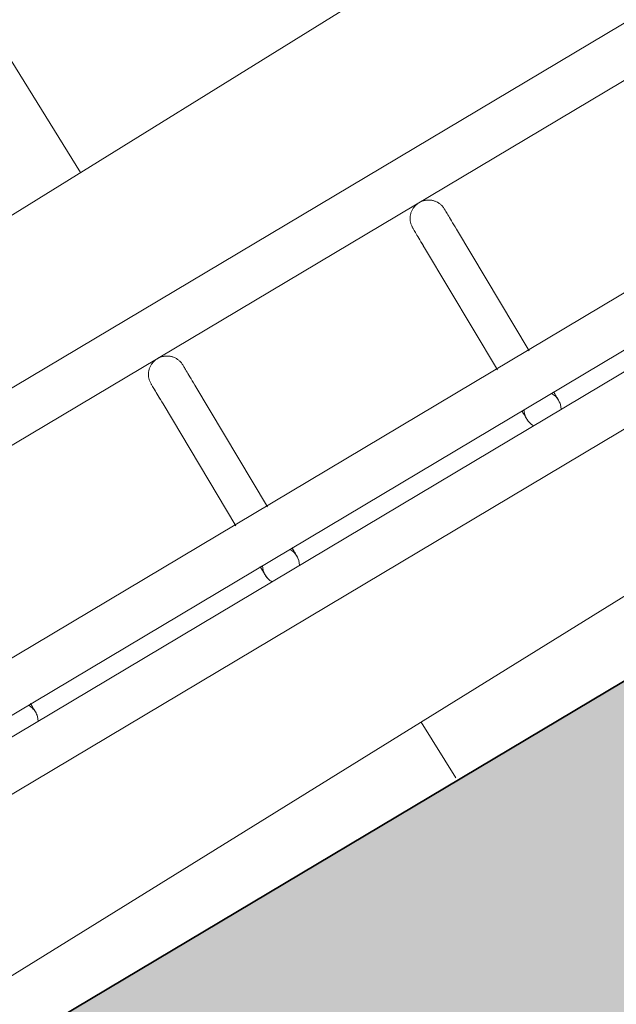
# Model space of a CAD drawing. Header units: metres. Extents: x 127444 to 127966, y 464485 to 464708.
# Tile 280 of 425: x 127923.158 to 127923.2549, y 464649.4421 to 464649.602. Entities that reach past the tile are written whole.
import ezdxf

# ---------------------------------------------------------------- set-up
doc = ezdxf.new("R2010")
doc.units = ezdxf.units.M
for name, color, linetype, lineweight in [('A-FLOR-HRAL', 11, 'Continuous', 9), ('B-WE-VH-VERHARDING_BETONSTRAATSTEEN-A-200', 8, 'Continuous', 9), ('N-WE-VH-VERHARDING_BETON-A', 252, 'Continuous', 18), ('N-WE-VH-VERHARDING_BETON-G', 252, 'Continuous', 35), ('S-BEAM', 12, 'Continuous', 9)]:
    doc.layers.add(name, color=color, linetype=linetype, lineweight=lineweight)

# ---------------------------------------------------------------- blocks, each defined once
blk = doc.blocks.new('34_22_B_BNP_Hekwerk_Integra_Schuin - Integra_Schuin_1000-4876941--2_00_00')
at = {"layer": 'A-FLOR-HRAL'}
for p, q in [((2736.98, 47.13), (-1956.09, 47.13)), ((-1956.09, 39.13), (2736.98, 39.13)), ((2736.97, 9.5), (-1956.09, 9.5)), ((-1956.09, 1.5), (2736.97, 1.5)), ((2736.97, -1.5), (-1956.09, -1.5)), ((-1956.09, -9.5), (2736.97, -9.5))]:
    blk.add_line(p, q, dxfattribs=at)
at = {"layer": 'S-BEAM'}
for p, q in [((-1198.82, 32.34), (-1198.82, 9.3)), ((-1198.82, 32.34), (-1198.82, 9.3)), ((-1198.82, 32.34), (-1198.82, 9.3)), ((-1198.82, 32.34), (-1198.82, 9.3)), ((-1192.82, 9.3), (-1192.82, 32.34)), ((-1192.82, 9.3), (-1192.82, 32.34)), ((-1192.82, 9.3), (-1192.82, 32.34)), ((-1192.82, 9.3), (-1192.82, 32.34)), ((-1149.39, 32.34), (-1149.39, 9.29)), ((-1149.39, 32.34), (-1149.39, 9.29)), ((-1149.39, 32.34), (-1149.39, 9.29)), ((-1149.39, 32.34), (-1149.39, 9.3)), ((-1143.39, 9.29), (-1143.39, 32.34)), ((-1143.39, 9.29), (-1143.39, 32.34)), ((-1143.39, 9.29), (-1143.39, 32.34)), ((-1143.39, 9.3), (-1143.39, 32.34))]:
    blk.add_line(p, q, dxfattribs=at)
at = {"layer": 'S-BEAM', "flags": 128}
for points in [[(-1198.82, 36.13), (-1198.82, 36.25), (-1198.81, 36.36), (-1198.8, 36.48), (-1198.79, 36.6), (-1198.76, 36.72), (-1198.74, 36.84), (-1198.71, 36.95), (-1198.67, 37.07), (-1198.63, 37.18), (-1198.59, 37.29), (-1198.54, 37.4), (-1198.48, 37.51), (-1198.43, 37.62), (-1198.37, 37.72), (-1198.3, 37.82), (-1198.23, 37.92), (-1198.16, 38.01), (-1198.08, 38.1), (-1198, 38.19), (-1197.91, 38.28), (-1197.83, 38.36), (-1197.74, 38.44), (-1197.64, 38.51), (-1197.54, 38.58), (-1197.44, 38.65), (-1197.34, 38.71), (-1197.24, 38.77), (-1197.13, 38.83), (-1197.02, 38.88), (-1196.91, 38.92), (-1196.8, 38.96), (-1196.68, 39), (-1196.57, 39.03), (-1196.45, 39.06), (-1196.33, 39.08), (-1196.22, 39.1), (-1196.1, 39.11), (-1195.98, 39.12), (-1195.86, 39.12), (-1195.74, 39.12), (-1195.62, 39.12), (-1195.5, 39.11), (-1195.38, 39.09), (-1195.26, 39.07), (-1195.14, 39.05), (-1195.03, 39.02), (-1194.91, 38.98), (-1194.8, 38.94), (-1194.69, 38.9), (-1194.58, 38.85), (-1194.47, 38.8), (-1194.36, 38.74), (-1194.26, 38.68), (-1194.16, 38.62), (-1194.06, 38.55), (-1193.96, 38.48), (-1193.87, 38.4), (-1193.78, 38.32), (-1193.69, 38.24), (-1193.61, 38.15), (-1193.53, 38.06), (-1193.46, 37.97), (-1193.38, 37.87), (-1193.32, 37.77), (-1193.25, 37.67), (-1193.19, 37.57), (-1193.14, 37.46), (-1193.09, 37.35), (-1193.04, 37.24), (-1193, 37.13), (-1192.96, 37.02), (-1192.93, 36.9), (-1192.9, 36.78), (-1192.87, 36.67), (-1192.85, 36.55), (-1192.84, 36.43), (-1192.83, 36.31), (-1192.82, 36.19), (-1192.82, 36.13)], [(-1198.79, 36.6), (-1198.76, 36.72), (-1198.74, 36.84), (-1198.71, 36.95), (-1198.67, 37.07), (-1198.63, 37.18), (-1198.59, 37.29), (-1198.54, 37.4), (-1198.48, 37.51), (-1198.43, 37.62), (-1198.37, 37.72), (-1198.3, 37.82), (-1198.23, 37.92), (-1198.16, 38.01), (-1198.08, 38.1), (-1198, 38.19), (-1197.91, 38.28), (-1197.83, 38.36), (-1197.74, 38.44), (-1197.64, 38.51), (-1197.54, 38.58), (-1197.44, 38.65), (-1197.34, 38.71), (-1197.24, 38.77), (-1197.13, 38.83), (-1197.02, 38.88), (-1196.91, 38.92), (-1196.8, 38.96), (-1196.68, 39), (-1196.57, 39.03), (-1196.45, 39.06), (-1196.33, 39.08), (-1196.22, 39.1), (-1196.1, 39.11), (-1195.98, 39.12), (-1195.86, 39.12), (-1195.74, 39.12), (-1195.62, 39.12), (-1195.5, 39.11), (-1195.38, 39.09), (-1195.26, 39.07), (-1195.14, 39.05), (-1195.03, 39.02), (-1194.91, 38.98), (-1194.8, 38.94), (-1194.69, 38.9), (-1194.58, 38.85), (-1194.47, 38.8), (-1194.36, 38.74), (-1194.26, 38.68), (-1194.16, 38.62), (-1194.06, 38.55), (-1193.96, 38.48), (-1193.87, 38.4), (-1193.78, 38.32), (-1193.69, 38.24), (-1193.61, 38.15), (-1193.53, 38.06), (-1193.46, 37.97), (-1193.38, 37.87), (-1193.32, 37.77), (-1193.25, 37.67), (-1193.19, 37.57), (-1193.14, 37.46), (-1193.09, 37.35), (-1193.04, 37.24), (-1193, 37.13), (-1192.96, 37.02), (-1192.93, 36.9), (-1192.9, 36.78), (-1192.87, 36.67), (-1192.85, 36.55), (-1192.84, 36.43), (-1192.83, 36.31), (-1192.82, 36.19), (-1192.82, 36.13)], [(-1149.39, 36.13), (-1149.38, 36.25), (-1149.38, 36.36), (-1149.36, 36.48), (-1149.35, 36.6), (-1149.33, 36.72), (-1149.3, 36.84), (-1149.27, 36.95), (-1149.23, 37.07), (-1149.19, 37.18), (-1149.15, 37.29), (-1149.1, 37.4), (-1149.05, 37.51), (-1148.99, 37.62), (-1148.93, 37.72), (-1148.86, 37.82), (-1148.79, 37.92), (-1148.72, 38.01), (-1148.64, 38.1), (-1148.56, 38.19), (-1148.48, 38.28), (-1148.39, 38.36), (-1148.3, 38.44), (-1148.2, 38.51), (-1148.11, 38.58), (-1148.01, 38.65), (-1147.9, 38.71), (-1147.8, 38.77), (-1147.69, 38.83), (-1147.58, 38.88), (-1147.47, 38.92), (-1147.36, 38.96), (-1147.25, 39), (-1147.13, 39.03), (-1147.01, 39.06), (-1146.9, 39.08), (-1146.78, 39.1), (-1146.66, 39.11), (-1146.54, 39.12), (-1146.42, 39.12), (-1146.3, 39.12), (-1146.18, 39.12), (-1146.06, 39.11), (-1145.94, 39.09), (-1145.82, 39.07), (-1145.7, 39.05), (-1145.59, 39.02), (-1145.47, 38.98), (-1145.36, 38.94), (-1145.25, 38.9), (-1145.14, 38.85), (-1145.03, 38.8), (-1144.92, 38.74), (-1144.82, 38.68), (-1144.72, 38.62), (-1144.62, 38.55), (-1144.52, 38.48), (-1144.43, 38.4), (-1144.34, 38.32), (-1144.26, 38.24), (-1144.17, 38.15), (-1144.09, 38.06), (-1144.02, 37.97), (-1143.95, 37.87), (-1143.88, 37.77), (-1143.81, 37.67), (-1143.75, 37.57), (-1143.7, 37.46), (-1143.65, 37.35), (-1143.6, 37.24), (-1143.56, 37.13), (-1143.52, 37.02), (-1143.49, 36.9), (-1143.46, 36.78), (-1143.43, 36.67), (-1143.42, 36.55), (-1143.4, 36.43), (-1143.39, 36.31), (-1143.39, 36.19), (-1143.39, 36.13)], [(-1149.35, 36.6), (-1149.33, 36.72), (-1149.3, 36.84), (-1149.27, 36.95), (-1149.23, 37.07), (-1149.19, 37.18), (-1149.15, 37.29), (-1149.1, 37.4), (-1149.05, 37.51), (-1148.99, 37.62), (-1148.93, 37.72), (-1148.86, 37.82), (-1148.79, 37.92), (-1148.72, 38.01), (-1148.64, 38.1), (-1148.56, 38.19), (-1148.48, 38.28), (-1148.39, 38.36), (-1148.3, 38.44), (-1148.2, 38.51), (-1148.11, 38.58), (-1148.01, 38.65), (-1147.9, 38.71), (-1147.8, 38.77), (-1147.69, 38.83), (-1147.58, 38.88), (-1147.47, 38.92), (-1147.36, 38.96), (-1147.25, 39), (-1147.13, 39.03), (-1147.01, 39.06), (-1146.9, 39.08), (-1146.78, 39.1), (-1146.66, 39.11), (-1146.54, 39.12), (-1146.42, 39.12), (-1146.3, 39.12), (-1146.18, 39.12), (-1146.06, 39.11), (-1145.94, 39.09), (-1145.82, 39.07), (-1145.7, 39.05), (-1145.59, 39.02), (-1145.47, 38.98), (-1145.36, 38.94), (-1145.25, 38.9), (-1145.14, 38.85), (-1145.03, 38.8), (-1144.92, 38.74), (-1144.82, 38.68), (-1144.72, 38.62), (-1144.62, 38.55), (-1144.52, 38.48), (-1144.43, 38.4), (-1144.34, 38.32), (-1144.26, 38.24), (-1144.17, 38.15), (-1144.09, 38.06), (-1144.02, 37.97), (-1143.95, 37.87), (-1143.88, 37.77), (-1143.81, 37.67), (-1143.75, 37.57), (-1143.7, 37.46), (-1143.65, 37.35), (-1143.6, 37.24), (-1143.56, 37.13), (-1143.52, 37.02), (-1143.49, 36.9), (-1143.46, 36.78), (-1143.43, 36.67), (-1143.42, 36.55), (-1143.4, 36.43), (-1143.39, 36.31), (-1143.39, 36.19), (-1143.39, 36.13)], [(-1198.82, 32.34), (-1198.82, 32.75), (-1198.82, 33.15), (-1198.82, 33.52), (-1198.82, 33.87), (-1198.82, 34.2), (-1198.82, 34.5), (-1198.82, 34.78), (-1198.82, 35.03), (-1198.82, 35.26), (-1198.82, 35.46), (-1198.82, 35.64), (-1198.82, 35.78), (-1198.82, 35.91), (-1198.82, 36), (-1198.82, 36.07), (-1198.82, 36.11), (-1198.82, 36.13)], [(-1198.82, 36.13), (-1198.82, 36.11), (-1198.82, 36.07), (-1198.82, 36), (-1198.82, 35.91), (-1198.82, 35.79), (-1198.82, 35.64), (-1198.82, 35.46), (-1198.82, 35.26), (-1198.82, 35.04), (-1198.82, 34.78), (-1198.82, 34.51), (-1198.82, 34.2), (-1198.82, 33.88), (-1198.82, 33.53), (-1198.82, 33.16), (-1198.82, 32.76), (-1198.82, 32.34), (-1198.82, 32.34)], [(-1192.82, 32.34), (-1192.82, 32.75), (-1192.82, 33.15), (-1192.82, 33.52), (-1192.82, 33.87), (-1192.82, 34.2), (-1192.82, 34.5), (-1192.82, 34.78), (-1192.82, 35.03), (-1192.82, 35.26), (-1192.82, 35.46), (-1192.82, 35.64), (-1192.82, 35.78), (-1192.82, 35.91), (-1192.82, 36), (-1192.82, 36.07), (-1192.82, 36.11), (-1192.82, 36.13)], [(-1192.82, 36.13), (-1192.82, 36.11), (-1192.82, 36.07), (-1192.82, 36), (-1192.82, 35.91), (-1192.82, 35.79), (-1192.82, 35.64), (-1192.82, 35.46), (-1192.82, 35.26), (-1192.82, 35.04), (-1192.82, 34.78), (-1192.82, 34.51), (-1192.82, 34.2), (-1192.82, 33.88), (-1192.82, 33.53), (-1192.82, 33.16), (-1192.82, 32.76), (-1192.82, 32.34), (-1192.82, 32.34)], [(-1192.82, 33.52), (-1192.82, 33.87), (-1192.82, 34.2), (-1192.82, 34.5), (-1192.82, 34.78), (-1192.82, 35.03), (-1192.82, 35.26), (-1192.82, 35.46), (-1192.82, 35.64), (-1192.82, 35.78), (-1192.82, 35.91), (-1192.82, 36), (-1192.82, 36.07), (-1192.82, 36.11), (-1192.82, 36.13)], [(-1192.82, 36.13), (-1192.82, 36.11), (-1192.82, 36.07), (-1192.82, 36), (-1192.82, 35.91), (-1192.82, 35.79), (-1192.82, 35.64), (-1192.82, 35.46), (-1192.82, 35.26), (-1192.82, 35.04), (-1192.82, 34.78), (-1192.82, 34.51), (-1192.82, 34.2), (-1192.82, 33.88), (-1192.82, 33.53)], [(-1149.39, 32.34), (-1149.39, 32.75), (-1149.39, 33.15), (-1149.39, 33.52), (-1149.39, 33.87), (-1149.39, 34.2), (-1149.39, 34.5), (-1149.39, 34.78), (-1149.39, 35.03), (-1149.39, 35.26), (-1149.39, 35.46), (-1149.39, 35.64), (-1149.39, 35.78), (-1149.39, 35.91), (-1149.39, 36), (-1149.39, 36.07), (-1149.39, 36.11), (-1149.39, 36.13)], [(-1149.39, 36.13), (-1149.39, 36.11), (-1149.39, 36.07), (-1149.39, 36), (-1149.39, 35.91), (-1149.39, 35.79), (-1149.39, 35.64), (-1149.39, 35.46), (-1149.39, 35.26), (-1149.39, 35.04), (-1149.39, 34.78), (-1149.39, 34.51), (-1149.39, 34.2), (-1149.39, 33.88), (-1149.39, 33.53), (-1149.39, 33.16), (-1149.39, 32.76), (-1149.39, 32.34), (-1149.39, 32.34)], [(-1143.39, 32.34), (-1143.39, 32.75), (-1143.39, 33.15), (-1143.39, 33.52), (-1143.39, 33.87), (-1143.39, 34.2), (-1143.39, 34.5), (-1143.39, 34.78), (-1143.39, 35.03), (-1143.39, 35.26), (-1143.39, 35.46), (-1143.39, 35.64), (-1143.39, 35.78), (-1143.39, 35.91), (-1143.39, 36), (-1143.39, 36.07), (-1143.39, 36.11), (-1143.39, 36.13)], [(-1143.39, 36.13), (-1143.39, 36.11), (-1143.39, 36.07), (-1143.39, 36), (-1143.39, 35.91), (-1143.39, 35.79), (-1143.39, 35.64), (-1143.39, 35.46), (-1143.39, 35.26), (-1143.39, 35.04), (-1143.39, 34.78), (-1143.39, 34.51), (-1143.39, 34.2), (-1143.39, 33.88), (-1143.39, 33.53), (-1143.39, 33.16), (-1143.39, 32.76), (-1143.39, 32.34), (-1143.39, 32.34)], [(-1143.39, 33.52), (-1143.39, 33.87), (-1143.39, 34.2), (-1143.39, 34.5), (-1143.39, 34.78), (-1143.39, 35.03), (-1143.39, 35.26), (-1143.39, 35.46), (-1143.39, 35.64), (-1143.39, 35.78), (-1143.39, 35.91), (-1143.39, 36), (-1143.39, 36.07), (-1143.39, 36.11), (-1143.39, 36.13)], [(-1143.39, 36.13), (-1143.39, 36.11), (-1143.39, 36.07), (-1143.39, 36), (-1143.39, 35.91), (-1143.39, 35.79), (-1143.39, 35.64), (-1143.39, 35.46), (-1143.39, 35.26), (-1143.39, 35.04), (-1143.39, 34.78), (-1143.39, 34.51), (-1143.39, 34.2), (-1143.39, 33.88), (-1143.39, 33.53)], [(-1198.82, 32.34), (-1198.82, 32.75), (-1198.82, 33.15), (-1198.82, 33.52), (-1198.82, 33.87), (-1198.82, 34.2)], [(-1198.82, 34.2), (-1198.82, 33.88), (-1198.82, 33.53), (-1198.82, 33.16), (-1198.82, 32.76), (-1198.82, 32.34), (-1198.82, 32.34)], [(-1149.39, 32.34), (-1149.39, 32.75), (-1149.39, 33.15), (-1149.39, 33.52), (-1149.39, 33.87), (-1149.39, 34.2)], [(-1149.39, 34.2), (-1149.39, 33.88), (-1149.39, 33.53), (-1149.39, 33.16), (-1149.39, 32.76), (-1149.39, 32.34), (-1149.39, 32.34)], [(-1242.22, 0), (-1242.23, -0.12), (-1242.23, -0.24), (-1242.24, -0.36), (-1242.26, -0.48), (-1242.28, -0.6)], [(-1242.22, 0), (-1242.23, -0.12), (-1242.23, -0.24), (-1242.24, -0.36), (-1242.26, -0.48), (-1242.28, -0.6)], [(-1242.22, 1.58), (-1242.22, 1.38), (-1242.22, 1.19), (-1242.22, 1.02), (-1242.22, 0.86), (-1242.22, 0.71), (-1242.22, 0.58), (-1242.22, 0.46), (-1242.22, 0.35), (-1242.22, 0.26), (-1242.22, 0.18), (-1242.22, 0.12), (-1242.22, 0.07), (-1242.22, 0.03), (-1242.22, 0.01), (-1242.22, 0)], [(-1242.22, 1.58), (-1242.22, 1.38), (-1242.22, 1.19), (-1242.22, 1.02), (-1242.22, 0.86), (-1242.22, 0.71), (-1242.22, 0.58), (-1242.22, 0.46), (-1242.22, 0.35), (-1242.22, 0.26), (-1242.22, 0.18), (-1242.22, 0.12), (-1242.22, 0.07), (-1242.22, 0.03), (-1242.22, 0.01), (-1242.22, 0)], [(-1242.22, 0), (-1242.22, 0.01), (-1242.22, 0.03), (-1242.22, 0.06), (-1242.22, 0.11), (-1242.22, 0.18), (-1242.22, 0.26), (-1242.22, 0.35), (-1242.22, 0.46), (-1242.22, 0.58), (-1242.22, 0.71), (-1242.22, 0.86), (-1242.22, 1.02), (-1242.22, 1.19), (-1242.22, 1.37), (-1242.22, 1.57)], [(-1242.22, 0), (-1242.22, 0.01), (-1242.22, 0.03), (-1242.22, 0.06), (-1242.22, 0.11), (-1242.22, 0.18), (-1242.22, 0.26), (-1242.22, 0.35), (-1242.22, 0.46), (-1242.22, 0.58), (-1242.22, 0.71), (-1242.22, 0.86), (-1242.22, 1.02), (-1242.22, 1.19), (-1242.22, 1.37), (-1242.22, 1.57)], [(-1198.82, 1.58), (-1198.82, 1.38), (-1198.82, 1.19), (-1198.82, 1.02), (-1198.82, 0.86), (-1198.82, 0.71), (-1198.82, 0.58), (-1198.82, 0.46), (-1198.82, 0.35), (-1198.82, 0.26), (-1198.82, 0.18), (-1198.82, 0.12), (-1198.82, 0.07), (-1198.82, 0.03), (-1198.82, 0.01), (-1198.82, 0)], [(-1198.82, 1.58), (-1198.82, 1.38), (-1198.82, 1.19), (-1198.82, 1.02), (-1198.82, 0.86), (-1198.82, 0.71), (-1198.82, 0.58), (-1198.82, 0.46), (-1198.82, 0.35), (-1198.82, 0.26), (-1198.82, 0.18), (-1198.82, 0.12), (-1198.82, 0.07), (-1198.82, 0.03), (-1198.82, 0.01), (-1198.82, 0)], [(-1198.82, 0), (-1198.82, 0.01), (-1198.82, 0.03), (-1198.82, 0.06), (-1198.82, 0.11), (-1198.82, 0.18), (-1198.82, 0.26), (-1198.82, 0.35), (-1198.82, 0.46), (-1198.82, 0.58), (-1198.82, 0.71), (-1198.82, 0.86), (-1198.82, 1.02), (-1198.82, 1.19), (-1198.82, 1.37), (-1198.82, 1.57)], [(-1198.82, 0), (-1198.82, 0.01), (-1198.82, 0.03), (-1198.82, 0.06), (-1198.82, 0.11), (-1198.82, 0.18), (-1198.82, 0.26), (-1198.82, 0.35), (-1198.82, 0.46), (-1198.82, 0.58), (-1198.82, 0.71), (-1198.82, 0.86), (-1198.82, 1.02), (-1198.82, 1.19), (-1198.82, 1.37), (-1198.82, 1.57)], [(-1198.77, -0.54), (-1198.79, -0.42), (-1198.81, -0.3), (-1198.82, -0.18), (-1198.82, -0.06), (-1198.82, 0)], [(-1198.77, -0.54), (-1198.79, -0.42), (-1198.81, -0.3), (-1198.82, -0.18), (-1198.82, -0.06), (-1198.82, 0)], [(-1192.82, 0), (-1192.83, -0.12), (-1192.83, -0.24), (-1192.85, -0.36), (-1192.86, -0.48), (-1192.88, -0.6)], [(-1192.82, 0), (-1192.83, -0.12), (-1192.83, -0.24), (-1192.85, -0.36), (-1192.86, -0.48), (-1192.88, -0.6)], [(-1192.82, 1.58), (-1192.82, 1.38), (-1192.82, 1.19), (-1192.82, 1.02), (-1192.82, 0.86), (-1192.82, 0.71), (-1192.82, 0.58), (-1192.82, 0.46), (-1192.82, 0.35), (-1192.82, 0.26), (-1192.82, 0.18), (-1192.82, 0.12), (-1192.82, 0.07), (-1192.82, 0.03), (-1192.82, 0.01), (-1192.82, 0)], [(-1192.82, 1.58), (-1192.82, 1.38), (-1192.82, 1.19), (-1192.82, 1.02), (-1192.82, 0.86), (-1192.82, 0.71), (-1192.82, 0.58), (-1192.82, 0.46), (-1192.82, 0.35), (-1192.82, 0.26), (-1192.82, 0.18), (-1192.82, 0.12), (-1192.82, 0.07), (-1192.82, 0.03), (-1192.82, 0.01), (-1192.82, 0)], [(-1192.82, 0), (-1192.82, 0.01), (-1192.82, 0.03), (-1192.82, 0.06), (-1192.82, 0.11), (-1192.82, 0.18), (-1192.82, 0.26), (-1192.82, 0.35), (-1192.82, 0.46), (-1192.82, 0.58), (-1192.82, 0.71), (-1192.82, 0.86), (-1192.82, 1.02), (-1192.82, 1.19), (-1192.82, 1.37), (-1192.82, 1.57)], [(-1192.82, 0), (-1192.82, 0.01), (-1192.82, 0.03), (-1192.82, 0.06), (-1192.82, 0.11), (-1192.82, 0.18), (-1192.82, 0.26), (-1192.82, 0.35), (-1192.82, 0.46), (-1192.82, 0.58), (-1192.82, 0.71), (-1192.82, 0.86), (-1192.82, 1.02), (-1192.82, 1.19), (-1192.82, 1.37), (-1192.82, 1.57)], [(-1149.39, 1.58), (-1149.39, 1.38), (-1149.39, 1.19), (-1149.39, 1.02), (-1149.39, 0.86), (-1149.39, 0.71), (-1149.39, 0.58), (-1149.39, 0.46), (-1149.39, 0.35), (-1149.39, 0.26), (-1149.39, 0.18), (-1149.39, 0.12), (-1149.39, 0.07), (-1149.39, 0.03), (-1149.39, 0.01), (-1149.39, 0)], [(-1149.39, 1.58), (-1149.39, 1.38), (-1149.39, 1.19), (-1149.39, 1.02), (-1149.39, 0.86), (-1149.39, 0.71), (-1149.39, 0.58), (-1149.39, 0.46), (-1149.39, 0.35), (-1149.39, 0.26), (-1149.39, 0.18), (-1149.39, 0.12), (-1149.39, 0.07), (-1149.39, 0.03), (-1149.39, 0.01), (-1149.39, 0)], [(-1149.39, 0), (-1149.39, 0.01), (-1149.39, 0.03), (-1149.39, 0.06), (-1149.39, 0.11), (-1149.39, 0.18), (-1149.39, 0.26), (-1149.39, 0.35), (-1149.39, 0.46), (-1149.39, 0.58), (-1149.39, 0.71), (-1149.39, 0.86), (-1149.39, 1.02), (-1149.39, 1.19), (-1149.39, 1.37), (-1149.39, 1.57)], [(-1149.39, 0), (-1149.39, 0.01), (-1149.39, 0.03), (-1149.39, 0.06), (-1149.39, 0.11), (-1149.39, 0.18), (-1149.39, 0.26), (-1149.39, 0.35), (-1149.39, 0.46), (-1149.39, 0.58), (-1149.39, 0.71), (-1149.39, 0.86), (-1149.39, 1.02), (-1149.39, 1.19), (-1149.39, 1.37), (-1149.39, 1.57)], [(-1149.34, -0.54), (-1149.36, -0.42), (-1149.37, -0.3), (-1149.38, -0.18), (-1149.38, -0.06), (-1149.39, 0)], [(-1149.34, -0.54), (-1149.36, -0.42), (-1149.37, -0.3), (-1149.38, -0.18), (-1149.38, -0.06), (-1149.39, 0)], [(-1143.39, 0), (-1143.39, -0.12), (-1143.39, -0.24), (-1143.41, -0.36), (-1143.42, -0.48), (-1143.44, -0.6), (-1143.46, -0.67)], [(-1143.39, 0), (-1143.39, -0.12), (-1143.39, -0.24), (-1143.41, -0.36), (-1143.42, -0.48), (-1143.44, -0.6), (-1143.46, -0.67)], [(-1143.39, 1.58), (-1143.39, 1.38), (-1143.39, 1.19), (-1143.39, 1.02), (-1143.39, 0.86), (-1143.39, 0.71), (-1143.39, 0.58), (-1143.39, 0.46), (-1143.39, 0.35), (-1143.39, 0.26), (-1143.39, 0.18), (-1143.39, 0.12), (-1143.39, 0.07), (-1143.39, 0.03), (-1143.39, 0.01), (-1143.39, 0)], [(-1143.39, 1.58), (-1143.39, 1.38), (-1143.39, 1.19), (-1143.39, 1.02), (-1143.39, 0.86), (-1143.39, 0.71), (-1143.39, 0.58), (-1143.39, 0.46), (-1143.39, 0.35), (-1143.39, 0.26), (-1143.39, 0.18), (-1143.39, 0.12), (-1143.39, 0.07), (-1143.39, 0.03), (-1143.39, 0.01), (-1143.39, 0)], [(-1143.39, 0), (-1143.39, 0.01), (-1143.39, 0.03), (-1143.39, 0.06), (-1143.39, 0.11), (-1143.39, 0.18), (-1143.39, 0.26), (-1143.39, 0.35), (-1143.39, 0.46), (-1143.39, 0.58), (-1143.39, 0.71), (-1143.39, 0.86), (-1143.39, 1.02), (-1143.39, 1.19), (-1143.39, 1.37), (-1143.39, 1.57)], [(-1143.39, 0), (-1143.39, 0.01), (-1143.39, 0.03), (-1143.39, 0.06), (-1143.39, 0.11), (-1143.39, 0.18), (-1143.39, 0.26), (-1143.39, 0.35), (-1143.39, 0.46), (-1143.39, 0.58), (-1143.39, 0.71), (-1143.39, 0.86), (-1143.39, 1.02), (-1143.39, 1.19), (-1143.39, 1.37), (-1143.39, 1.57)], [(-1198.39, -1.55), (-1198.45, -1.44), (-1198.51, -1.34), (-1198.56, -1.23)], [(-1198.39, -1.55), (-1198.45, -1.44), (-1198.51, -1.34), (-1198.56, -1.23)], [(-1148.96, -1.55), (-1149.02, -1.44), (-1149.07, -1.34), (-1149.12, -1.23)], [(-1148.96, -1.55), (-1149.02, -1.44), (-1149.07, -1.34), (-1149.12, -1.23)]]:
    blk.add_lwpolyline(points, dxfattribs=at)
at = {"layer": 'S-BEAM'}
for centre, start, end in [((-1245.22, 0), 0, 30), ((-1245.22, 0), 330, 0), ((-1245.22, 0), 0, 15), ((-1245.22, 0), 345, 0), ((-1195.82, 0), 150, 180), ((-1195.82, 0), 174.6362, 180), ((-1195.82, 0), 180, 210), ((-1195.82, 0), 180, 185.3638), ((-1195.82, 0), 0, 30), ((-1195.82, 0), 330, 0), ((-1195.82, 0), 0, 15), ((-1195.82, 0), 345, 0), ((-1146.39, 0), 150, 180), ((-1146.39, 0), 165, 180), ((-1146.39, 0), 180, 210), ((-1146.39, 0), 180, 195), ((-1146.39, 0), 0, 30), ((-1146.39, 0), 330, 0), ((-1146.39, 0), 0, 11.0803), ((-1146.39, 0), 348.9197, 0)]:
    blk.add_arc(centre, 3, start, end, dxfattribs=at)

msp = doc.modelspace()

# ---------------------------------------------------------------- hatches: boundary and pattern name
at = {"layer": 'B-WE-VH-VERHARDING_BETONSTRAATSTEEN-A-200'}
h = msp.add_hatch(dxfattribs=at)
h.set_pattern_fill('AVH-BSS_KEIFORMAAT_ELLEBOOG-SO', color=256, angle=1, pattern_type=2)
h.set_pattern_definition([(31.81611, (127908.58607, 464613.06392), (0.03386772, 0.14457862), [0.315, -0.105]), (301.81611, (127908.47536, 464613.24236), (0.03386772, 0.14457862), [0.315, -0.105])])
h.paths.add_polyline_path([(127940.57923, 464651.66311), (127937.65926, 464649.92134), (127938.01786, 464649.32017), (127940.93783, 464651.06194)], flags=16)
h.paths.add_polyline_path([(127944.2228, 464653.02142), (127943.8642, 464653.62259), (127940.94423, 464651.88083), (127941.30283, 464651.27966)], flags=16)
edge = h.paths.add_edge_path(flags=16)
edge.add_arc((127917.88105, 464700.47107), 0.4, 30.8149, 210.8149)
edge.add_line((127917.53752, 464700.26616), (127921.37951, 464693.82496))
edge.add_arc((127921.72304, 464694.02987), 0.4, 210.8149, 390.8149)
edge.add_line((127922.06657, 464694.23477), (127918.22458, 464700.67597))
edge = h.paths.add_edge_path()
edge.add_line((127929.24995, 464697.53579), (127928.80329, 464697.26935))
edge.add_line((127928.80329, 464697.26935), (127928.62665, 464697.56548))
edge.add_line((127928.62665, 464697.56548), (127924.41416, 464695.05272))
edge.add_line((127924.41416, 464695.05272), (127919.91876, 464702.589))
edge.add_arc((127922.49521, 464704.12585), 3, 146.6578, 210.81611, ccw=False)
edge.add_line((127919.989, 464705.77476), (127913.63025, 464701.98178))
edge.add_arc((127913.33915, 464701.57526), 0.5, 30.8162, 54.3942, ccw=False)
edge.add_line((127913.76856, 464701.8314), (127919.60859, 464692.04091))
edge.add_arc((127919.17411, 464691.7839), 0.50481, -52.9525, 30.6058, ccw=False)
edge.add_line((127919.47824, 464691.381), (127915.65218, 464689.09885))
edge.add_line((127915.65218, 464689.09885), (127916.2004, 464688.17979))
edge.add_line((127916.2004, 464688.17979), (127915.59923, 464687.82119))
edge.add_line((127915.59923, 464687.82119), (127915.05101, 464688.74026))
edge.add_line((127915.05101, 464688.74026), (127913.20424, 464687.63872))
edge.add_line((127913.20424, 464687.63872), (127914.89256, 464684.76207))
edge.add_line((127914.89256, 464684.76207), (127915.59184, 464684.79392))
edge.add_line((127915.59184, 464684.79392), (127915.63332, 464683.88302))
edge.add_line((127915.63332, 464683.88302), (127917.341, 464684.90122))
edge.add_line((127917.341, 464684.90122), (127916.77749, 464685.84591))
edge.add_line((127916.77749, 464685.84591), (127917.37866, 464686.20451))
edge.add_line((127917.37866, 464686.20451), (127918.50568, 464684.31512))
edge.add_line((127918.50568, 464684.31512), (127917.90451, 464683.95652))
edge.add_line((127917.90451, 464683.95652), (127919.08277, 464681.98124))
edge.add_line((127919.08277, 464681.98124), (127919.68394, 464682.33984))
edge.add_line((127919.68394, 464682.33984), (127921.4257, 464679.41987))
edge.add_line((127921.4257, 464679.41987), (127920.82453, 464679.06127))
edge.add_line((127920.82453, 464679.06127), (127922.00279, 464677.08599))
edge.add_line((127922.00279, 464677.08599), (127922.60396, 464677.44459))
edge.add_line((127922.60396, 464677.44459), (127923.73098, 464675.5552))
edge.add_line((127923.73098, 464675.5552), (127923.12981, 464675.1966))
edge.add_line((127923.12981, 464675.1966), (127924.61544, 464672.70603))
edge.add_line((127924.61544, 464672.70603), (127925.21661, 464673.06463))
edge.add_line((127925.21661, 464673.06463), (127926.34363, 464671.17523))
edge.add_line((127926.34363, 464671.17523), (127927.82926, 464668.68467))
edge.add_line((127927.82926, 464668.68467), (127928.95628, 464666.79527))
edge.add_line((127928.95628, 464666.79527), (127930.44191, 464664.30471))
edge.add_line((127930.44191, 464664.30471), (127931.56893, 464662.41531))
edge.add_line((127931.56893, 464662.41531), (127930.96776, 464662.05671))
edge.add_line((127930.96776, 464662.05671), (127932.45339, 464659.56615))
edge.add_line((127932.45339, 464659.56615), (127933.05456, 464659.92475))
edge.add_line((127933.05456, 464659.92475), (127934.18159, 464658.03535))
edge.add_line((127934.18159, 464658.03535), (127933.58041, 464657.67675))
edge.add_line((127933.58041, 464657.67675), (127933.90059, 464657.13999))
edge.add_line((127933.90059, 464657.13999), (127935.47222, 464658.07747))
edge.add_line((127935.47222, 464658.07747), (127936.59925, 464656.18808))
edge.add_line((127936.59925, 464656.18808), (127934.70986, 464655.06105))
edge.add_line((127934.70986, 464655.06105), (127933.96704, 464656.30634))
edge.add_line((127933.96704, 464656.30634), (127931.26177, 464654.69264))
edge.add_line((127931.26177, 464654.69264), (127931.62037, 464654.09147))
edge.add_line((127931.62037, 464654.09147), (127931.0192, 464653.73287))
edge.add_line((127931.0192, 464653.73287), (127930.66068, 464654.33409))
edge.add_line((127930.66068, 464654.33409), (127926.95213, 464652.12194))
edge.add_line((127926.95213, 464652.12194), (127930.18506, 464645.46298))
edge.add_line((127930.18506, 464645.46298), (127936.19927, 464649.05046))
edge.add_line((127936.19927, 464649.05046), (127936.55787, 464648.44929))
edge.add_line((127936.55787, 464648.44929), (127921.0133, 464639.17694))
edge.add_line((127921.0133, 464639.17694), (127920.84681, 464639.45605))
edge.add_line((127920.84681, 464639.45605), (127918.35625, 464637.97043))
edge.add_line((127918.35625, 464637.97043), (127918.90695, 464637.0472))
edge.add_line((127918.90695, 464637.0472), (127917.01756, 464635.92018))
edge.add_line((127917.01756, 464635.92018), (127916.46685, 464636.8434))
edge.add_line((127916.46685, 464636.8434), (127913.97628, 464635.35778))
edge.add_line((127913.97628, 464635.35778), (127914.14278, 464635.07866))
edge.add_line((127914.14278, 464635.07866), (127912.25338, 464633.95164))
edge.add_line((127912.25338, 464633.95164), (127915.11458, 464629.155))
edge.add_line((127915.11458, 464629.155), (127902.72187, 464621.76273))
edge.add_line((127902.72187, 464621.76273), (127903.5901, 464620.30719))
edge.add_line((127903.5901, 464620.30719), (127904.08821, 464620.60432))
edge.add_line((127904.08821, 464620.60432), (127904.44681, 464620.00315))
edge.add_line((127904.44681, 464620.00315), (127903.9487, 464619.70602))
edge.add_line((127903.9487, 464619.70602), (127905.69046, 464616.78605))
edge.add_line((127905.69046, 464616.78605), (127906.18858, 464617.08317))
edge.add_line((127906.18858, 464617.08317), (127906.54718, 464616.482))
edge.add_line((127906.54718, 464616.482), (127906.04906, 464616.18488))
edge.add_line((127906.04906, 464616.18488), (127907.79083, 464613.2649))
edge.add_line((127907.79083, 464613.2649), (127908.28894, 464613.56203))
edge.add_line((127908.28894, 464613.56203), (127908.58607, 464613.06392))
edge.add_line((127908.58607, 464613.06392), (127911.67781, 464614.90814))
edge.add_line((127911.67781, 464614.90814), (127911.38068, 464615.40625))
edge.add_line((127911.38068, 464615.40625), (127922.07294, 464621.78419))
edge.add_line((127922.07294, 464621.78419), (127922.37006, 464621.28608))
edge.add_line((127922.37006, 464621.28608), (127924.86063, 464622.7717))
edge.add_line((127924.86063, 464622.7717), (127924.5635, 464623.26982))
edge.add_line((127924.5635, 464623.26982), (127926.4529, 464624.39684))
edge.add_line((127926.4529, 464624.39684), (127926.75002, 464623.89873))
edge.add_line((127926.75002, 464623.89873), (127929.24059, 464625.38436))
edge.add_line((127929.24059, 464625.38436), (127928.94347, 464625.88247))
edge.add_line((127928.94347, 464625.88247), (127930.83286, 464627.00949))
edge.add_line((127930.83286, 464627.00949), (127931.12999, 464626.51138))
edge.add_line((127931.12999, 464626.51138), (127933.62055, 464627.99701))
edge.add_line((127933.62055, 464627.99701), (127933.32343, 464628.49512))
edge.add_line((127933.32343, 464628.49512), (127935.21282, 464629.62214))
edge.add_line((127935.21282, 464629.62214), (127935.50995, 464629.12403))
edge.add_line((127935.50995, 464629.12403), (127938.00051, 464630.60966))
edge.add_line((127938.00051, 464630.60966), (127937.96978, 464630.66119))
edge.add_line((127937.96978, 464630.66119), (127938.61389, 464631.0454))
edge.add_line((127938.61389, 464631.0454), (127938.3475, 464631.49198))
edge.add_line((127938.3475, 464631.49198), (127938.94867, 464631.85058))
edge.add_line((127938.94867, 464631.85058), (127939.21506, 464631.404))
edge.add_line((127939.21506, 464631.404), (127942.99385, 464633.65805))
edge.add_line((127942.99385, 464633.65805), (127942.72746, 464634.10463))
edge.add_line((127942.72746, 464634.10463), (127943.32863, 464634.46323))
edge.add_line((127943.32863, 464634.46323), (127943.59502, 464634.01665))
edge.add_line((127943.59502, 464634.01665), (127947.37381, 464636.2707))
edge.add_line((127947.37381, 464636.2707), (127947.10742, 464636.71728))
edge.add_line((127947.10742, 464636.71728), (127947.70859, 464637.07588))
edge.add_line((127947.70859, 464637.07588), (127947.97498, 464636.6293))
edge.add_line((127947.97498, 464636.6293), (127951.75377, 464638.88335))
edge.add_line((127951.75377, 464638.88335), (127951.48738, 464639.32993))
edge.add_line((127951.48738, 464639.32993), (127952.08855, 464639.68853))
edge.add_line((127952.08855, 464639.68853), (127952.35494, 464639.24195))
edge.add_line((127952.35494, 464639.24195), (127956.13373, 464641.496))
edge.add_line((127956.13373, 464641.496), (127955.86734, 464641.94258))
edge.add_line((127955.86734, 464641.94258), (127956.46851, 464642.30118))
edge.add_line((127956.46851, 464642.30118), (127956.7349, 464641.8546))
edge.add_line((127956.7349, 464641.8546), (127960.51369, 464644.10865))
edge.add_line((127960.51369, 464644.10865), (127960.2473, 464644.55523))
edge.add_line((127960.2473, 464644.55523), (127960.69389, 464644.82162))
edge.add_line((127960.69389, 464644.82162), (127959.27999, 464647.19196))
edge.add_line((127959.27999, 464647.19196), (127958.8334, 464646.92557))
edge.add_line((127958.8334, 464646.92557), (127958.47477, 464647.52678))
edge.add_line((127958.47477, 464647.52678), (127958.92142, 464647.79309))
edge.add_line((127958.92142, 464647.79309), (127958.87527, 464647.87041))
edge.add_line((127958.87527, 464647.87041), (127958.83663, 464647.84737))
edge.add_line((127958.83663, 464647.84737), (127958.29873, 464648.74912))
edge.add_line((127958.29873, 464648.74912), (127958.3374, 464648.77219))
edge.add_line((127958.3374, 464648.77219), (127958.29125, 464648.84946))
edge.add_line((127958.29125, 464648.84946), (127957.84469, 464648.58308))
edge.add_line((127957.84469, 464648.58308), (127957.48609, 464649.18425))
edge.add_line((127957.48609, 464649.18425), (127957.93268, 464649.45064))
edge.add_line((127957.93268, 464649.45064), (127955.52494, 464653.48708))
edge.add_line((127955.52494, 464653.48708), (127955.07836, 464653.22069))
edge.add_line((127955.07836, 464653.22069), (127954.71976, 464653.82186))
edge.add_line((127954.71976, 464653.82186), (127955.16635, 464654.08825))
edge.add_line((127955.16635, 464654.08825), (127952.76374, 464658.1161))
edge.add_line((127952.76374, 464658.1161), (127952.31714, 464657.8497))
edge.add_line((127952.31714, 464657.8497), (127951.95854, 464658.45088))
edge.add_line((127951.95854, 464658.45088), (127952.40514, 464658.71727))
edge.add_line((127952.40514, 464658.71727), (127950.1511, 464662.49607))
edge.add_line((127950.1511, 464662.49607), (127949.70449, 464662.22967))
edge.add_line((127949.70449, 464662.22967), (127949.34589, 464662.83084))
edge.add_line((127949.34589, 464662.83084), (127949.79248, 464663.09722))
edge.add_line((127949.79248, 464663.09722), (127947.53848, 464666.87604))
edge.add_line((127947.53848, 464666.87604), (127947.09184, 464666.60963))
edge.add_line((127947.09184, 464666.60963), (127946.73324, 464667.2108))
edge.add_line((127946.73324, 464667.2108), (127947.17983, 464667.47719))
edge.add_line((127947.17983, 464667.47719), (127944.92584, 464671.25601))
edge.add_line((127944.92584, 464671.25601), (127944.47919, 464670.98959))
edge.add_line((127944.47919, 464670.98959), (127944.12059, 464671.59076))
edge.add_line((127944.12059, 464671.59076), (127944.56722, 464671.85717))
edge.add_line((127944.56722, 464671.85717), (127942.31317, 464675.63596))
edge.add_line((127942.31317, 464675.63596), (127941.86654, 464675.36955))
edge.add_line((127941.86654, 464675.36955), (127941.50794, 464675.97072))
edge.add_line((127941.50794, 464675.97072), (127941.9546, 464676.23715))
edge.add_line((127941.9546, 464676.23715), (127939.7005, 464680.01591))
edge.add_line((127939.7005, 464680.01591), (127939.25413, 464679.74965))
edge.add_line((127939.25413, 464679.74965), (127938.89514, 464680.35059))
edge.add_line((127938.89514, 464680.35059), (127939.34202, 464680.61716))
edge.add_line((127939.34202, 464680.61716), (127937.08788, 464684.39589))
edge.add_line((127937.08788, 464684.39589), (127936.64124, 464684.12947))
edge.add_line((127936.64124, 464684.12947), (127936.28264, 464684.73064))
edge.add_line((127936.28264, 464684.73064), (127936.7293, 464684.99708))
edge.add_line((127936.7293, 464684.99708), (127934.47522, 464688.77585))
edge.add_line((127934.47522, 464688.77585), (127934.02859, 464688.50943))
edge.add_line((127934.02859, 464688.50943), (127933.66999, 464689.1106))
edge.add_line((127933.66999, 464689.1106), (127934.11664, 464689.37703))
edge.add_line((127934.11664, 464689.37703), (127931.8626, 464693.15582))
edge.add_line((127931.8626, 464693.15582), (127931.41594, 464692.88939))
edge.add_line((127931.41594, 464692.88939), (127931.05734, 464693.49056))
edge.add_line((127931.05734, 464693.49056), (127931.504, 464693.75699))
edge.add_line((127931.504, 464693.75699), (127929.24995, 464697.53579))
h.paths.add_polyline_path([(127958.14957, 464648.76494), (127958.25263, 464648.82642), (127958.88274, 464647.77007), (127958.77968, 464647.7086)], flags=17)
h = msp.add_hatch(dxfattribs=at)
h.set_pattern_fill('AVH-BSS_KEIFORMAAT_ELLEBOOG-SO', color=256, angle=1, pattern_type=2)
h.set_pattern_definition([(1, (2e-09, 52.72539), (0.103151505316, 0.106816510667), [0.315, -0.105]), (271, (-0.00367, 52.93536), (0.103151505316, 0.106816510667), [0.315, -0.105])])
h.paths.add_polyline_path([(127936.64375, 464648.50051), (127936.28515, 464649.10169), (127925.97936, 464642.95427), (127922.55986, 464648.68687), (127922.86045, 464648.86617), (127922.50185, 464649.46734), (127917.3531, 464646.39611), (127917.30336, 464647.21519), (127916.60409, 464647.18334), (127916.70418, 464644.98562), (127917.40346, 464645.01746), (127917.37714, 464645.59537), (127918.05108, 464645.99738), (127921.47058, 464640.26478), (127920.6547, 464639.77811), (127921.0133, 464639.17694)], flags=17)
h.paths.add_polyline_path([(127906.47784, 464630.50653), (127906.11925, 464631.1077), (127904.22985, 464629.98067), (127904.58845, 464629.3795)], flags=16)
h.paths.add_polyline_path([(127914.14278, 464635.07866), (127913.78418, 464635.67983), (127911.89478, 464634.55281), (127912.25338, 464633.95164)], flags=17)
h.paths.add_polyline_path([(127936.64375, 464648.50051), (127936.28515, 464649.10169), (127925.97936, 464642.95427), (127922.55986, 464648.68687), (127922.86045, 464648.86617), (127922.50185, 464649.46734), (127917.3531, 464646.39611), (127917.30336, 464647.21519), (127916.60409, 464647.18334), (127916.70418, 464644.98562), (127917.40346, 464645.01746), (127917.37714, 464645.59537), (127918.05108, 464645.99738), (127921.47058, 464640.26478), (127920.6547, 464639.77811), (127921.0133, 464639.17694)], flags=17)
edge = h.paths.add_edge_path(flags=16)
edge.add_arc((127906.61302, 464696.42456), 0.40001, 2.991, 182.2395)
edge.add_line((127906.21332, 464696.40893), (127906.72019, 464685.30208))
edge.add_arc((127907.11886, 464685.34036), 0.4005, 185.4842, 359.7384)
edge.add_line((127907.51936, 464685.33853), (127907.01249, 464696.44544))
edge = h.paths.add_edge_path()
edge.add_line((127915.6825, 464667.41804), (127916.38177, 464667.44989))
edge.add_line((127916.38177, 464667.44989), (127916.21855, 464671.03351))
edge.add_line((127916.21855, 464671.03351), (127915.51928, 464671.00166))
edge.add_line((127915.51928, 464671.00166), (127915.41918, 464673.19938))
edge.add_line((127915.41918, 464673.19938), (127916.11846, 464673.23123))
edge.add_line((127916.11846, 464673.23123), (127915.98254, 464676.21547))
edge.add_line((127915.98254, 464676.21547), (127915.28327, 464676.18363))
edge.add_line((127915.28327, 464676.18363), (127915.12857, 464679.58011))
edge.add_line((127915.12857, 464679.58011), (127915.82785, 464679.61195))
edge.add_line((127915.82785, 464679.61195), (127915.69193, 464682.5962))
edge.add_line((127915.69193, 464682.5962), (127914.99266, 464682.56435))
edge.add_line((127914.99266, 464682.56435), (127914.89029, 464684.81202))
edge.add_line((127914.89029, 464684.81202), (127913.20424, 464687.63872))
edge.add_line((127913.20424, 464687.63872), (127910.65997, 464686.12114))
edge.add_arc((127910.40161, 464686.54922), 0.50001, 182.6082, 301.1127, ccw=False)
edge.add_line((127909.90212, 464686.52647), (127909.31543, 464699.40799))
edge.add_line((127909.31543, 464699.40799), (127903.79014, 464696.11216))
edge.add_line((127903.79014, 464696.11216), (127904.50289, 464680.46465))
edge.add_line((127904.50289, 464680.46465), (127899.60241, 464680.24141))
edge.add_line((127899.60241, 464680.24141), (127899.92236, 464673.19029))
edge.add_line((127899.92236, 464673.19029), (127899.34297, 464673.1639))
edge.add_line((127899.34297, 464673.1639), (127899.50737, 464669.58033))
edge.add_line((127899.50737, 464669.58033), (127900.08677, 464669.60672))
edge.add_line((127900.08677, 464669.60672), (127900.18686, 464667.409))
edge.add_line((127900.18686, 464667.409), (127899.60746, 464667.38261))
edge.add_line((127899.60746, 464667.38261), (127899.77068, 464663.79899))
edge.add_line((127899.77068, 464663.79899), (127900.35008, 464663.82538))
edge.add_line((127900.35008, 464663.82538), (127900.45017, 464661.62766))
edge.add_line((127900.45017, 464661.62766), (127899.87077, 464661.60127))
edge.add_line((127899.87077, 464661.60127), (127900.03861, 464658.01786))
edge.add_line((127900.03861, 464658.01786), (127900.61801, 464658.04425))
edge.add_line((127900.61801, 464658.04425), (127900.71348, 464655.84631))
edge.add_line((127900.71348, 464655.84631), (127900.13408, 464655.81992))
edge.add_line((127900.13408, 464655.81992), (127900.2973, 464652.2363))
edge.add_line((127900.2973, 464652.2363), (127900.8767, 464652.26269))
edge.add_line((127900.8767, 464652.26269), (127900.9768, 464650.06497))
edge.add_line((127900.9768, 464650.06497), (127900.3974, 464650.03858))
edge.add_line((127900.3974, 464650.03858), (127900.56061, 464646.45496))
edge.add_line((127900.56061, 464646.45496), (127901.14001, 464646.48135))
edge.add_line((127901.14001, 464646.48135), (127901.76673, 464632.72094))
edge.add_line((127901.76673, 464632.72094), (127901.18733, 464632.69455))
edge.add_line((127901.18733, 464632.69455), (127901.35055, 464629.11093))
edge.add_line((127901.35055, 464629.11093), (127901.92995, 464629.13732))
edge.add_line((127901.92995, 464629.13732), (127902.03004, 464626.9396))
edge.add_line((127902.03004, 464626.9396), (127901.45064, 464626.91321))
edge.add_line((127901.45064, 464626.91321), (127901.58097, 464624.05164))
edge.add_line((127901.58097, 464624.05164), (127902.16037, 464624.07803))
edge.add_line((127902.16037, 464624.07803), (127902.19222, 464623.37876))
edge.add_line((127902.19222, 464623.37876), (127901.7694, 464623.3595))
edge.add_line((127901.7694, 464623.3595), (127902.72187, 464621.76273))
edge.add_line((127902.72187, 464621.76273), (127915.11458, 464629.155))
edge.add_line((127915.11458, 464629.155), (127912.25338, 464633.95164))
edge.add_line((127912.25338, 464633.95164), (127914.14278, 464635.07866))
edge.add_line((127914.14278, 464635.07866), (127913.97628, 464635.35778))
edge.add_line((127913.97628, 464635.35778), (127916.46685, 464636.8434))
edge.add_line((127916.46685, 464636.8434), (127915.89053, 464637.80957))
edge.add_line((127915.89053, 464637.80957), (127917.77993, 464638.9366))
edge.add_line((127917.77993, 464638.9366), (127918.35625, 464637.97043))
edge.add_line((127918.35625, 464637.97043), (127920.84681, 464639.45605))
edge.add_line((127920.84681, 464639.45605), (127920.6547, 464639.77811))
edge.add_line((127920.6547, 464639.77811), (127921.47058, 464640.26478))
edge.add_line((127921.47058, 464640.26478), (127918.05038, 464646.00075))
edge.add_line((127918.05038, 464646.00075), (127917.37714, 464645.59537))
edge.add_line((127917.37714, 464645.59537), (127917.40346, 464645.01746))
edge.add_line((127917.40346, 464645.01746), (127916.70418, 464644.98562))
edge.add_line((127916.70418, 464644.98562), (127916.60409, 464647.18334))
edge.add_line((127916.60409, 464647.18334), (127917.18349, 464647.20973))
edge.add_line((127917.18349, 464647.20973), (127917.15193, 464647.90268))
edge.add_line((127917.15193, 464647.90268), (127916.57253, 464647.87629))
edge.add_line((127916.57253, 464647.87629), (127916.47243, 464650.07401))
edge.add_line((127916.47243, 464650.07401), (127917.17171, 464650.10586))
edge.add_line((127917.17171, 464650.10586), (127917.00849, 464653.68948))
edge.add_line((127917.00849, 464653.68948), (127916.30922, 464653.65763))
edge.add_line((127916.30922, 464653.65763), (127916.21781, 464655.85575))
edge.add_line((127916.21781, 464655.85575), (127916.0459, 464659.43897))
edge.add_line((127916.0459, 464659.43897), (127915.94581, 464661.6367))
edge.add_line((127915.94581, 464661.6367), (127915.78259, 464665.22032))
edge.add_line((127915.78259, 464665.22032), (127915.6825, 464667.41804))
h = msp.add_hatch(dxfattribs=at)
h.set_pattern_fill('AVH-BSS_KEIFORMAAT_ELLEBOOG-SO', color=256, scale=0.1, angle=1, pattern_type=2)
h.set_pattern_definition([(31.7793, (127922.68755, 464649.15602), (0.0339605, 0.144557), [0.315, -0.105]), (301.7793, (127922.57696, 464649.33454), (0.0339605, 0.144557), [0.315, -0.105])])
h.paths.add_polyline_path([(127924.56403, 464650.27534), (127925.10741, 464650.59736), (127924.93944, 464650.92136), (127922.50215, 464649.46752), (127922.68755, 464649.15602), (127924.14266, 464650.02399)])
at = {"layer": 'N-WE-VH-VERHARDING_BETON-A'}
h = msp.add_hatch(color=256, dxfattribs=at)
h.dxf.hatch_style = 1
edge = h.paths.add_edge_path()
edge.add_line((127921.64988, 464639.96419), (127917.87178, 464646.29796))
edge.add_line((127917.87178, 464646.29796), (127917.89329, 464646.31079))
edge.add_line((127917.89329, 464646.31079), (127917.94448, 464646.22489))
edge.add_arc((127917.96595, 464646.23769), 0.025, 210.8161, 300.8161)
edge.add_line((127917.97876, 464646.21622), (127918.15361, 464646.32086))
edge.add_arc((127918.13771, 464646.34015), 0.025, 309.4891, 390.8161)
edge.add_line((127918.15918, 464646.35296), (127918.10796, 464646.43884))
edge.add_line((127918.10796, 464646.43884), (127922.27326, 464648.92344))
edge.add_line((127922.27326, 464648.92344), (127922.32444, 464648.83754))
edge.add_arc((127922.34591, 464648.85034), 0.025, 210.8161, 300.8161)
edge.add_line((127922.35872, 464648.82887), (127922.4446, 464648.8801))
edge.add_line((127922.4446, 464648.8801), (127922.53048, 464648.93133))
edge.add_line((127922.53048, 464648.93133), (127922.53915, 464648.96561))
edge.add_line((127922.53915, 464648.96561), (127922.49432, 464649.04075))
edge.add_line((127922.49432, 464649.04075), (127925.10741, 464650.59736))
edge.add_line((127925.10741, 464650.59736), (127926.69124, 464647.32345))
edge.add_line((127926.69124, 464647.32345), (127928.32509, 464643.94613))
edge.add_line((127928.32509, 464643.94613), (127926.26601, 464642.71772))
edge.add_line((127926.26601, 464642.71772), (127926.21479, 464642.8036))
edge.add_arc((127926.19332, 464642.7908), 0.025, 30.8161, 120.8161)
edge.add_line((127926.18051, 464642.81227), (127926.09463, 464642.76104))
edge.add_line((127926.09463, 464642.76104), (127926.00445, 464642.70725))
edge.add_arc((127926.02475, 464642.68753), 0.0283, 135.8356, 195.7966)
edge.add_line((127925.99752, 464642.67983), (127926.05131, 464642.58965))
edge.add_line((127926.05131, 464642.58965), (127921.88605, 464640.10507))
edge.add_line((127921.88605, 464640.10507), (127921.83226, 464640.19525))
edge.add_arc((127921.81255, 464640.17495), 0.0283, 45.8356, 105.7966)
edge.add_line((127921.80484, 464640.20218), (127921.62449, 464640.0946))
edge.add_arc((127921.64479, 464640.07488), 0.0283, 135.8356, 195.7966)
edge.add_line((127921.61756, 464640.06718), (127921.67135, 464639.977))
edge.add_line((127921.67135, 464639.977), (127921.64988, 464639.96419))

# ---------------------------------------------------------------- linework, layer by layer
at = {"layer": 'N-WE-VH-VERHARDING_BETON-G', "flags": 128}
msp.add_lwpolyline([(127922.35872, 464648.82887), (127922.4446, 464648.8801), (127922.53048, 464648.93133), (127922.53915, 464648.96561), (127922.49432, 464649.04075), (127925.10741, 464650.59736), (127926.69124, 464647.32345), (127928.32509, 464643.94613), (127926.26601, 464642.71772), (127926.21479, 464642.8036, 0.414214), (127926.18051, 464642.81227), (127926.09463, 464642.76104), (127926.00445, 464642.70725, 0.267767), (127925.99752, 464642.67983), (127926.05131, 464642.58965), (127921.88605, 464640.10507)], format="xyb", dxfattribs=at)

# ---------------------------------------------------------------- block references
at = {"layer": 'A-FLOR-HRAL', "xscale": 0.001, "yscale": 0.001, "zscale": 0.001, "rotation": 30.81638242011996}
msp.add_blockref('34_22_B_BNP_Hekwerk_Integra_Schuin - Integra_Schuin_1000-4876941--2_00_00', (127924.22744, 464650.12595), dxfattribs=at)

doc.saveas('drawing.dxf')
